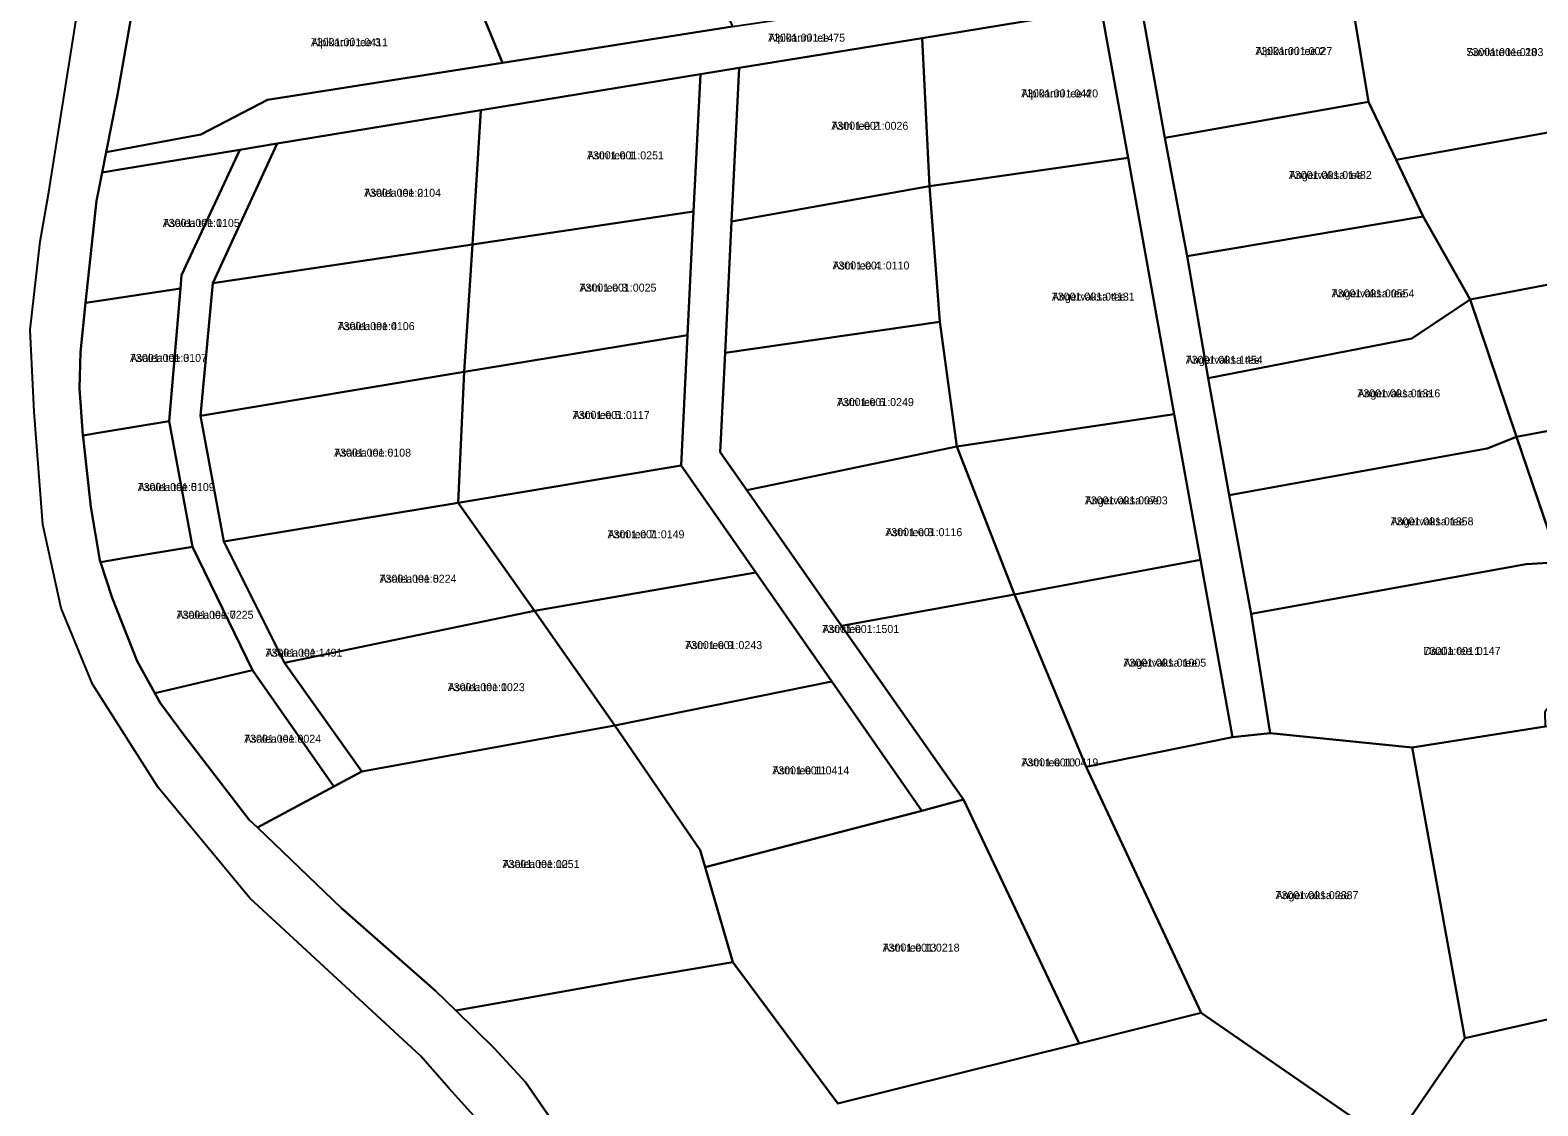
# Model space of a CAD drawing. Extents: x 524000 to 564260, y 6469338 to 6496391.
# Drawn here: x 525763.1 to 526047.3, y 6475929.7 to 6476132.3 of the extents above; entities that cross this region are included whole.
import ezdxf

# ---------------------------------------------------------------- set-up
doc = ezdxf.new("R2010")
doc.units = 0
for name, color, linetype in [('L_AADRESS', 7, 'Continuous'), ('PIIR', 7, 'Continuous'), ('TUNNUS', 7, 'Continuous')]:
    doc.layers.add(name, color=color, linetype=linetype)

msp = doc.modelspace()

# ---------------------------------------------------------------- linework, layer by layer
at = {"layer": 'PIIR'}
for points in [[(525852.01, 6475922.02), (525842.13, 6475932.97), (525836.68, 6475939.16), (525804.56, 6475968.82), (525787.27, 6475989.67), (525774.91, 6476009.12), (525768.98, 6476023.49), (525765.52, 6476039.24), (525763.88, 6476060.43), (525763.14, 6476075.92), (525765.03, 6476092.52), (525766.62, 6476101.47), (525774.04, 6476148.29), (525780.87, 6476191.47), (525792.05, 6476235.46), (525800.68, 6476270.72), (525807.04, 6476303.95), (525807.55, 6476320.43), (525806.79, 6476340.22)], [(525783.01, 6476139.56), (525779.6, 6476120.16), (525777.46, 6476109.37), (525776.7, 6476105.53), (525775.64, 6476100.18), (525773.6, 6476080.97), (525772.61, 6476071.7), (525772.45, 6476064.88), (525773.08, 6476055.98), (525773.11, 6476055.66), (525774.59, 6476042.57), (525776.28, 6476032.53), (525776.4, 6476032.16), (525778.62, 6476025.39), (525783.33, 6476013.49), (525786.62, 6476007.45), (525787.62, 6476005.62), (525792.12, 6475999.62), (525804.43, 6475983.61), (525805.96, 6475982.15), (525821.81, 6475966.98), (525839.56, 6475951.37), (525843.35, 6475947.68), (525850.68, 6475940.54), (525856.48, 6475934.15), (525862.82, 6475925.02)], [(525862.82, 6475925.02), (525856.48, 6475934.15), (525850.68, 6475940.54), (525843.35, 6475947.68), (525856.93, 6475950.08), (525875.92, 6475953.44), (525895.58, 6475956.78), (525915.36, 6475930.15), (525960.83, 6475941.48), (525983.83, 6475947.21), (526019.77, 6475922.43)]]:
    msp.add_lwpolyline(points, dxfattribs=at)
for points in [[(525802.67, 6476109.82), (525780.39, 6476106.14), (525776.7, 6476105.53), (525777.46, 6476109.37), (525795.3, 6476112.67), (525807.85, 6476119.23), (525852.19, 6476126.2), (525895.5, 6476133.01), (525901.52, 6476133.91), (525943.44, 6476140.56), (525985.32, 6476147.57), (525992.98, 6476148.38), (526037.12, 6476154.81), (526042.32, 6476145.38), (526037.59, 6476146.99), (526011.36, 6476143.22), (525972.4, 6476137.61), (525965, 6476136.39), (525931.24, 6476130.86), (525896.76, 6476125.22), (525889.47, 6476124.03), (525848.09, 6476117.25), (525809.7, 6476110.97)], [(525842.68, 6476149.27), (525885.7, 6476155.21), (525895.5, 6476133.01), (525852.19, 6476126.2)], [(525783.01, 6476139.56), (525795.63, 6476141.61), (525842.68, 6476149.27), (525852.19, 6476126.2), (525807.85, 6476119.23), (525795.3, 6476112.67), (525777.46, 6476109.37), (525779.6, 6476120.16)], [(526015.36, 6476118.86), (526011.36, 6476143.22), (526037.59, 6476146.99), (526042.32, 6476145.38), (526047.11, 6476138.45), (526061.14, 6476115.23), (526020.58, 6476107.92)], [(525972.4, 6476137.61), (526011.36, 6476143.22), (526015.36, 6476118.86), (525977, 6476112.09)], [(525970.06, 6476108.29), (525965, 6476136.39), (525972.4, 6476137.61), (525977, 6476112.09), (525981.2, 6476089.76), (525985.16, 6476066.79), (525989.12, 6476044.78), (525993.24, 6476022.37), (525996.88, 6475999.89), (525989.74, 6475999.15), (525983.69, 6476032.57), (525978.76, 6476059.98)], [(525931.24, 6476130.86), (525965, 6476136.39), (525970.06, 6476108.29), (525932.64, 6476102.95)], [(525896.76, 6476125.22), (525931.24, 6476130.86), (525932.64, 6476102.95), (525895.33, 6476096.3)], [(525848.09, 6476117.25), (525889.47, 6476124.03), (525888.19, 6476098.16), (525846.49, 6476091.98)], [(525888.19, 6476098.16), (525889.47, 6476124.03), (525896.76, 6476125.22), (525895.33, 6476096.3), (525894.11, 6476071.58), (525893.19, 6476052.87), (525898.22, 6476045.67), (525916.07, 6476020.14), (525939.03, 6475987.4), (525931.17, 6475985.3), (525914.25, 6476009.64), (525899.9, 6476030.17), (525885.83, 6476050.31), (525887.04, 6476074.87)], [(525977, 6476112.09), (526015.36, 6476118.86), (526020.58, 6476107.92), (526025.68, 6476097.23), (525981.2, 6476089.76)], [(525809.7, 6476110.97), (525848.09, 6476117.25), (525846.49, 6476091.98), (525797.58, 6476084.66)], [(526025.68, 6476097.23), (526020.58, 6476107.92), (526061.14, 6476115.23), (526076.93, 6476089.68), (526034.56, 6476081.58)], [(525775.64, 6476100.18), (525776.7, 6476105.53), (525780.39, 6476106.14), (525802.67, 6476109.82), (525791.68, 6476086.19), (525791.46, 6476083.67), (525776.12, 6476081.35), (525773.6, 6476080.97)], [(525791.68, 6476086.19), (525802.67, 6476109.82), (525809.7, 6476110.97), (525797.58, 6476084.66), (525795.23, 6476059.69), (525799.66, 6476036.01), (525811.09, 6476013.19), (525825.68, 6475992.71), (525820.35, 6475989.86), (525805.07, 6476011.78), (525793.74, 6476035.03), (525789.32, 6476058.71), (525791.46, 6476083.67)], [(525932.64, 6476102.95), (525970.06, 6476108.29), (525978.76, 6476059.98), (525937.8, 6476053.91), (525934.59, 6476077.38)], [(525895.33, 6476096.3), (525932.64, 6476102.95), (525934.59, 6476077.38), (525894.11, 6476071.58)], [(525846.49, 6476091.98), (525888.19, 6476098.16), (525887.04, 6476074.87), (525844.94, 6476068.01)], [(525981.2, 6476089.76), (526025.68, 6476097.23), (526034.56, 6476081.58), (526023.54, 6476074.23), (525985.16, 6476066.79)], [(525797.58, 6476084.66), (525846.49, 6476091.98), (525844.94, 6476068.01), (525795.23, 6476059.69)], [(526034.56, 6476081.58), (526076.93, 6476089.68), (526091.93, 6476064.84), (526043.3, 6476055.75)], [(525772.45, 6476064.88), (525772.61, 6476071.7), (525773.6, 6476080.97), (525776.12, 6476081.35), (525791.46, 6476083.67), (525789.32, 6476058.71), (525776.76, 6476056.6), (525773.08, 6476055.98)], [(525985.16, 6476066.79), (526023.54, 6476074.23), (526034.56, 6476081.58), (526043.3, 6476055.75), (526037.74, 6476053.52), (525989.12, 6476044.78)], [(525844.94, 6476068.01), (525887.04, 6476074.87), (525885.83, 6476050.31), (525843.8, 6476043.33)], [(525893.19, 6476052.87), (525894.11, 6476071.58), (525934.59, 6476077.38), (525937.8, 6476053.91), (525898.22, 6476045.67)], [(525795.23, 6476059.69), (525844.94, 6476068.01), (525843.8, 6476043.33), (525799.66, 6476036.01)], [(526043.3, 6476055.75), (526091.93, 6476064.84), (526105.17, 6476041), (526051.29, 6476032.13)], [(525773.08, 6476055.98), (525776.76, 6476056.6), (525789.32, 6476058.71), (525793.74, 6476035.03), (525781.12, 6476032.94), (525776.4, 6476032.16), (525776.28, 6476032.53), (525774.59, 6476042.57), (525773.11, 6476055.66)], [(525937.8, 6476053.91), (525978.76, 6476059.98), (525983.69, 6476032.57), (525948.64, 6476026.06)], [(525989.12, 6476044.78), (526037.74, 6476053.52), (526043.3, 6476055.75), (526051.29, 6476032.13), (526045.08, 6476031.76), (525993.24, 6476022.37)], [(525898.22, 6476045.67), (525937.8, 6476053.91), (525948.64, 6476026.06), (525916.07, 6476020.14)], [(525843.8, 6476043.33), (525885.83, 6476050.31), (525899.9, 6476030.17), (525858.2, 6476022.95)], [(525799.66, 6476036.01), (525843.8, 6476043.33), (525858.2, 6476022.95), (525811.09, 6476013.19)], [(525778.62, 6476025.39), (525776.4, 6476032.16), (525781.12, 6476032.94), (525793.74, 6476035.03), (525805.07, 6476011.78), (525789.34, 6476008.09), (525786.62, 6476007.45), (525783.33, 6476013.49)], [(525948.64, 6476026.06), (525983.69, 6476032.57), (525989.74, 6475999.15), (525962.18, 6475993.6)], [(525858.2, 6476022.95), (525899.9, 6476030.17), (525914.25, 6476009.64), (525873.33, 6476001.35)], [(525993.24, 6476022.37), (526045.08, 6476031.76), (526051.29, 6476032.13), (526056.27, 6476017.42), (526058.72, 6476008.69), (526050.58, 6476006.52), (526048.59, 6476003.89), (526048.67, 6476001.15), (526023.62, 6475997.2), (525996.88, 6475999.89)], [(525916.07, 6476020.14), (525948.64, 6476026.06), (525962.18, 6475993.6), (525983.83, 6475947.21), (525960.83, 6475941.48), (525939.03, 6475987.4)], [(525811.09, 6476013.19), (525858.2, 6476022.95), (525873.33, 6476001.35), (525825.68, 6475992.71)], [(525786.62, 6476007.45), (525789.34, 6476008.09), (525805.07, 6476011.78), (525820.35, 6475989.86), (525807.62, 6475983.04), (525805.96, 6475982.15), (525804.43, 6475983.61), (525792.12, 6475999.62), (525787.62, 6476005.62)], [(525873.33, 6476001.35), (525914.25, 6476009.64), (525931.17, 6475985.3), (525890.37, 6475974.68), (525889.44, 6475977.88)], [(526023.62, 6475997.2), (526048.67, 6476001.15), (526068.78, 6476004.31), (526080.32, 6475953.07), (526033.56, 6475942.49)], [(525839.56, 6475951.37), (525821.81, 6475966.98), (525805.96, 6475982.15), (525807.62, 6475983.04), (525820.35, 6475989.86), (525825.68, 6475992.71), (525873.33, 6476001.35), (525889.44, 6475977.88), (525890.37, 6475974.68), (525895.58, 6475956.78), (525875.92, 6475953.44), (525856.93, 6475950.08), (525843.35, 6475947.68)], [(525962.18, 6475993.6), (525989.74, 6475999.15), (525996.88, 6475999.89), (526023.62, 6475997.2), (526033.56, 6475942.49), (526019.77, 6475922.43), (525983.83, 6475947.21)], [(525895.58, 6475956.78), (525890.37, 6475974.68), (525931.17, 6475985.3), (525939.03, 6475987.4), (525960.83, 6475941.48), (525915.36, 6475930.15)], [(526019.77, 6475922.43), (526033.56, 6475942.49), (526080.32, 6475953.07), (526139.6, 6475966.32), (526134.7, 6475978.52), (526256.06, 6475983.6), (526353.37, 6475987.5), (526380.97, 6475817.87), (526510.64, 6475678.81), (526511.52, 6475677.87), (526506.57, 6475649.16), (526497.34, 6475620.15), (526463.34, 6475547.09), (526441.7, 6475518.55), (526371.34, 6475573.13), (526184.45, 6475808.86)]]:
    msp.add_lwpolyline(points, close=True, dxfattribs=at)

# ---------------------------------------------------------------- texts
at = {"layer": 'L_AADRESS'}
for s, p in [('Alpikanni tee', (525902.23, 6476130.17)), ('Alpikanni tee 3', (525816.06, 6476129.32)), ('Alpikanni tee 2', (525994.06, 6476127.65)), ('Suvilate tee 28', (526033.85, 6476127.46)), ('Alpikanni tee 4', (525949.91, 6476119.67)), ('Astri tee 2', (525914.15, 6476113.58)), ('Astri tee 1', (525868.09, 6476108.01)), ('Angervaksa tee 2', (526000.38, 6476104.31)), ('Asalea tee 2', (525826.07, 6476100.96)), ('Asalea tee 1', (525788.14, 6476095.29)), ('Astri tee 4', (525914.36, 6476087.26)), ('Astri tee 3', (525866.68, 6476083.09)), ('Angervaksa tee 4', (526008.43, 6476082.01)), ('Angervaksa tee 1', (525955.7, 6476081.4)), ('Asalea tee 4', (525821.1, 6476075.84)), ('Asalea tee 3', (525781.96, 6476069.85)), ('Angervaksa tee', (525980.94, 6476069.5)), ('Angervaksa tee 6', (526013.3, 6476063.18)), ('Astri tee 5', (525865.4, 6476059.1)), ('Astri tee 6', (525915.19, 6476061.53)), ('Asalea tee 6', (525820.43, 6476052.01)), ('Asalea tee 5', (525783.41, 6476045.52)), ('Angervaksa tee 3', (525961.92, 6476043.02)), ('Astri tee 7', (525871.96, 6476036.63)), ('Astri tee 8', (525924.32, 6476037.03)), ('Angervaksa tee 8', (526019.56, 6476039.06)), ('Asalea tee 8', (525828.99, 6476028.26)), ('Asalea tee 7', (525790.73, 6476021.47)), ('Astri tee', (525912.43, 6476018.79)), ('Asalea tee', (525807.5, 6476014.33)), ('Astri tee 9', (525886.6, 6476015.76)), ('Daalia tee 1', (526025.77, 6476014.66)), ('Angervaksa tee 5', (525969.19, 6476012.44)), ('Asalea tee 10', (525841.85, 6476007.83)), ('Asalea tee 9', (525803.48, 6475998.12)), ('Astri tee 10', (525949.95, 6475993.66)), ('Astri tee 11', (525903.02, 6475992.16)), ('Asalea tee 12', (525852.18, 6475974.52)), ('Angervaksa tee 7', (525997.87, 6475968.66)), ('Astri tee 13', (525923.81, 6475958.77))]:
    msp.add_text(s, height=1.5, dxfattribs=at).set_placement(p)
at = {"layer": 'TUNNUS'}
for s, p in [('73001:001:1475', (525902.23, 6476130.17)), ('73001:001:0411', (525816.06, 6476129.32)), ('73001:001:0027', (525994.06, 6476127.65)), ('73001:001:0103', (526033.85, 6476127.46)), ('73001:001:0420', (525949.91, 6476119.67)), ('73001:001:0026', (525914.15, 6476113.58)), ('73001:001:0251', (525868.09, 6476108.01)), ('73001:001:0148', (526000.38, 6476104.31)), ('73001:001:0104', (525826.07, 6476100.96)), ('73001:001:0105', (525788.14, 6476095.29)), ('73001:001:0110', (525914.36, 6476087.26)), ('73001:001:0025', (525866.68, 6476083.09)), ('73001:001:0055', (526008.43, 6476082.01)), ('73001:001:0413', (525955.7, 6476081.4)), ('73001:001:0106', (525821.1, 6476075.84)), ('73001:001:0107', (525781.96, 6476069.85)), ('73001:001:1454', (525980.94, 6476069.5)), ('73001:001:0131', (526013.3, 6476063.18)), ('73001:001:0117', (525865.4, 6476059.1)), ('73001:001:0249', (525915.19, 6476061.53)), ('73001:001:0108', (525820.43, 6476052.01)), ('73001:001:0109', (525783.41, 6476045.52)), ('73001:001:0070', (525961.92, 6476043.02)), ('73001:001:0149', (525871.96, 6476036.63)), ('73001:001:0116', (525924.32, 6476037.03)), ('73001:001:0135', (526019.56, 6476039.06)), ('73001:001:0224', (525828.99, 6476028.26)), ('73001:001:0225', (525790.73, 6476021.47)), ('73001:001:1501', (525912.43, 6476018.79)), ('73001:001:1491', (525807.5, 6476014.33)), ('73001:001:0243', (525886.6, 6476015.76)), ('73001:001:0147', (526025.77, 6476014.66)), ('73001:001:0100', (525969.19, 6476012.44)), ('73001:001:0023', (525841.85, 6476007.83)), ('73001:001:0024', (525803.48, 6475998.12)), ('73001:001:0414', (525903.02, 6475992.16)), ('73001:001:0419', (525949.95, 6475993.66)), ('73001:001:0051', (525852.18, 6475974.52)), ('73001:001:0288', (525997.87, 6475968.66)), ('73001:001:0218', (525923.81, 6475958.77))]:
    msp.add_text(s, height=1.5, dxfattribs=at).set_placement(p)

doc.saveas('drawing.dxf')
